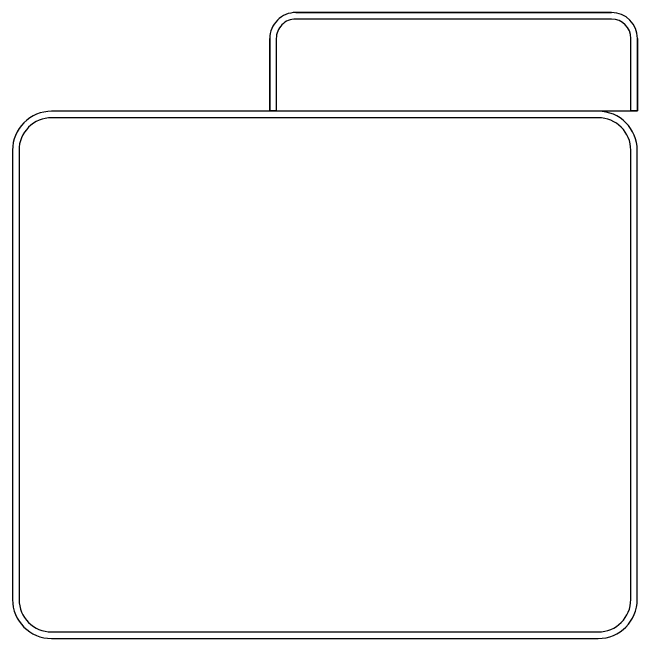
# Model space of a CAD drawing. Extents: x 2193008 to 2198143, y 1236112 to 1237864.
# Drawn here: x 2196859.7 to 2197115.7, y 1237607.9 to 1237864.3 of the extents above; entities that cross this region are included whole.
import ezdxf

# ---------------------------------------------------------------- set-up
doc = ezdxf.new("R2010")
doc.units = 0
doc.layers.add('GSOUTLINE', color=7, linetype='Continuous')

msp = doc.modelspace()

# ---------------------------------------------------------------- linework, layer by layer
at = {"layer": 'GSOUTLINE'}
for p, q in [((2196975.72, 1237864.26), (2197105.01, 1237864.26)), ((2197105.01, 1237864.26), (2196975.72, 1237864.26)), ((2197105.01, 1237861.6), (2196975.72, 1237861.6)), ((2196965.05, 1237824.01), (2196965.05, 1237853.6)), ((2196965.05, 1237853.6), (2196965.05, 1237824.01)), ((2196967.72, 1237853.6), (2196967.72, 1237826.68)), ((2197113.01, 1237826.68), (2197113.01, 1237853.6)), ((2197115.67, 1237853.6), (2197115.67, 1237824.01)), ((2197115.67, 1237824.01), (2197115.67, 1237853.6)), ((2196967.72, 1237826.68), (2196967.72, 1237824.01)), ((2197113.01, 1237824.01), (2197113.01, 1237826.68)), ((2197099.61, 1237823.83), (2196875.68, 1237823.83)), ((2196967.72, 1237824.01), (2196965.05, 1237824.01)), ((2196965.05, 1237824.01), (2197115.67, 1237824.01)), ((2197115.67, 1237824.01), (2197113.01, 1237824.01)), ((2197099.61, 1237821.17), (2196875.68, 1237821.17)), ((2196859.69, 1237807.84), (2196859.69, 1237623.93)), ((2196862.35, 1237807.84), (2196862.35, 1237623.93)), ((2197112.94, 1237623.93), (2197112.94, 1237807.84)), ((2197115.61, 1237623.93), (2197115.61, 1237807.84)), ((2196875.68, 1237610.6), (2197099.61, 1237610.6)), ((2196875.68, 1237607.94), (2197099.61, 1237607.94))]:
    msp.add_line(p, q, dxfattribs=at)
for centre, major_axis, start_param, end_param in [((2196975.72, 1237853.6), (10.66, 0), 1.570796, 3.141593), ((2196975.72, 1237853.6), (10.66, 0), 1.570796, 3.141593), ((2197105.01, 1237853.6), (10.66, 0), 0, 1.570796), ((2197105.01, 1237853.6), (10.66, 0), 0, 1.570796), ((2196975.72, 1237853.6), (8, 0), 1.570796, 3.141593), ((2197105.01, 1237853.6), (8, 0), 0, 1.570796), ((2196875.68, 1237807.84), (15.99, 0), 1.570796, 3.141593), ((2197099.61, 1237807.84), (15.99, 0), 0, 1.570796), ((2196875.68, 1237807.84), (13.33, 0), 1.570796, 3.141593), ((2197099.61, 1237807.84), (13.33, 0), 0, 1.570796), ((2196875.68, 1237623.93), (15.99, 0), 3.141593, 4.712389), ((2196875.68, 1237623.93), (13.33, 0), 3.141593, 4.712389), ((2197099.61, 1237623.93), (15.99, 0), 4.712389, 6.283185), ((2197099.61, 1237623.93), (13.33, 0), 4.712389, 6.283185)]:
    msp.add_ellipse(centre, major_axis=major_axis, ratio=0.999829, start_param=start_param, end_param=end_param, dxfattribs=at)

doc.saveas('drawing.dxf')
